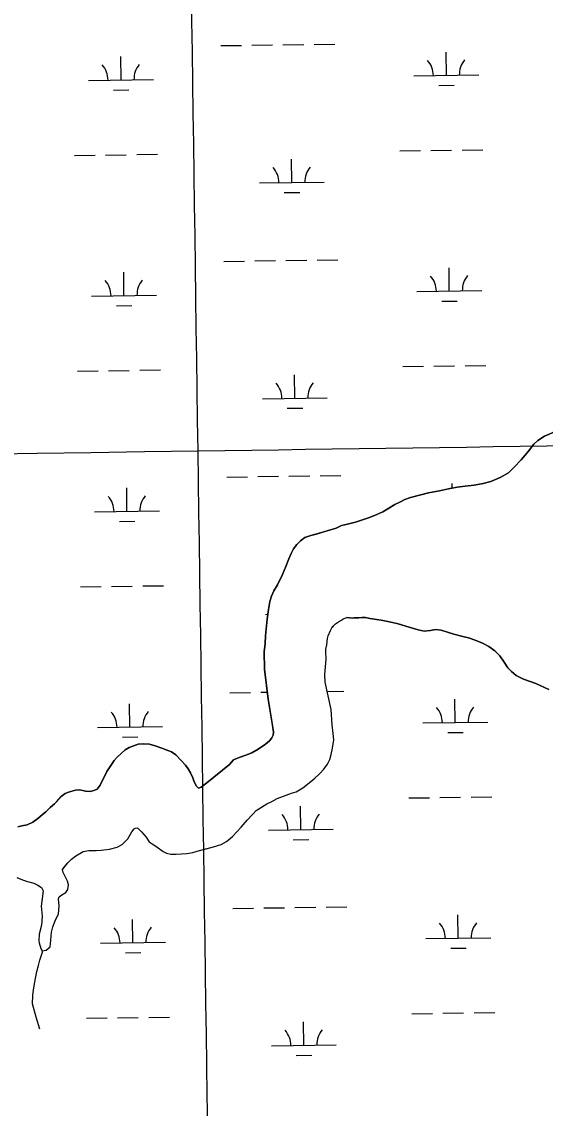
# Model space of a CAD drawing. Extents: x 3767014 to 3805179, y 361544 to 387384.
# Drawn here: x 3799965 to 3800772, y 378476 to 380151 of the extents above; entities that cross this region are included whole.
import ezdxf

# ---------------------------------------------------------------- set-up
doc = ezdxf.new("R2010")
doc.units = 0
for name, color, linetype in [('V-GRID-MAJR', 7, 'Continuous'), ('V-TOPO-SHOR', 7, 'Continuous'), ('V-WETL-SWMP', 7, 'Continuous')]:
    doc.layers.add(name, color=color, linetype=linetype)

msp = doc.modelspace()

# ---------------------------------------------------------------- linework, layer by layer
at = {"layer": 'V-GRID-MAJR'}
for points in [[(3800409.553, 367370.393), (3800323.181, 373429.512), (3800236.794, 379489.691), (3800150.407, 385549.872), (3800150.392, 385550.931)], [(3771088.411, 379085.847), (3773738.277, 379121.596), (3779038.002, 379193.674), (3784337.716, 379266.522), (3789637.419, 379340.141), (3794937.112, 379414.531), (3800236.794, 379489.691), (3802886.631, 379527.561)]]:
    msp.add_spline(points, degree=3, dxfattribs=at)
at = {"layer": 'V-TOPO-SHOR'}
for points in [[(3800449.628, 379370.229), (3800457.834, 379374.603), (3800467.134, 379376.633), (3800479.559, 379379.758), (3800488.859, 379383.039), (3800501.129, 379386.864), (3800512.774, 379391.317), (3800521.84, 379395.614), (3800531.843, 379401.942), (3800540.129, 379407.177), (3800548.96, 379411.16), (3800555.601, 379414.519), (3800564.746, 379417.955), (3800582.25, 379422.408), (3800592.488, 379424.984), (3800609.368, 379428.185), (3800623.357, 379431.152), (3800636.407, 379433.573), (3800648.755, 379435.289), (3800662.9, 379437.006), (3800676.655, 379439.193), (3800688.611, 379442.394), (3800702.992, 379448.409), (3800715.886, 379455.987), (3800724.484, 379464.269), (3800735.348, 379475.832), (3800746.369, 379489.037), (3800754.888, 379499.976), (3800760.829, 379505.837), (3800771.145, 379512.085), (3800790.37, 379520.521)], [(3800070.84, 378964.548), (3800077.651, 378966.193), (3800080.941, 378967.835), (3800085.639, 378974.176), (3800095.977, 378995.078), (3800101.38, 379003.061), (3800107.489, 379011.986), (3800112.187, 379017.153), (3800118.059, 379023.025), (3800124.168, 379028.426), (3800130.275, 379031.946), (3800134.502, 379033.824), (3800144.603, 379037.111), (3800152.823, 379038.049), (3800161.748, 379037.343), (3800170.672, 379034.758), (3800181.006, 379031.233), (3800187.817, 379028.649), (3800195.567, 379025.36), (3800202.379, 379020.66), (3800210.833, 379012.203), (3800217.171, 379004.921), (3800221.399, 378999.285), (3800225.155, 378992.942), (3800228.677, 378985.426), (3800231.024, 378979.083), (3800234.311, 378972.74), (3800237.6, 378969.687), (3800241.594, 378970.86), (3800250.284, 378977.67), (3800285.286, 379005.848), (3800291.629, 379013.129), (3800300.085, 379016.885), (3800310.419, 379020.172), (3800319.813, 379023.928), (3800329.445, 379029.564), (3800340.955, 379037.547), (3800346.828, 379042.243), (3800350.586, 379047.175), (3800352.702, 379051.169), (3800353.171, 379055.865), (3800351.528, 379066.434), (3800344.961, 379106.833), (3800339.095, 379153.106), (3800338.866, 379179.879), (3800340.277, 379192.327), (3800340.75, 379204.541), (3800342.396, 379219.574), (3800343.336, 379230.141), (3800345.452, 379245.174), (3800347.334, 379257.15), (3800349.919, 379265.606), (3800353.914, 379274.061), (3800359.317, 379282.986), (3800367.071, 379299.19), (3800372.004, 379311.404), (3800376.94, 379322.91), (3800380.465, 379331.599), (3800383.987, 379338.646), (3800389.156, 379345.456), (3800395.03, 379351.092), (3800401.606, 379356.257), (3800410.533, 379359.075), (3800419.223, 379361.422), (3800425.799, 379363.3), (3800432.142, 379365.414), (3800435.9, 379366.116), (3800449.628, 379370.229)], [(3799996.377, 378718.729), (3800002.719, 378719.434), (3800008.593, 378724.601), (3800009.533, 378735.168), (3800010.944, 378747.147), (3800012.591, 378755.837), (3800016.349, 378764.762), (3800021.518, 378775.801), (3800022.46, 378787.308), (3800021.286, 378798.583), (3800022.462, 378802.105), (3800026.456, 378805.159), (3800032.563, 378808.679), (3800036.087, 378813.142), (3800037.027, 378820.422), (3800035.149, 378826.294), (3800031.629, 378833.341), (3800028.575, 378839.215), (3800027.637, 378844.147), (3800030.455, 378847.669), (3800035.86, 378854.245), (3800041.732, 378859.879), (3800048.31, 378865.282), (3800059.348, 378871.856), (3800068.04, 378873.498), (3800079.55, 378873.496), (3800087.533, 378873.965), (3800100.218, 378875.372), (3800111.962, 378878.657), (3800119.949, 378882.651), (3800128.405, 378891.572), (3800134.748, 378902.142), (3800138.272, 378906.838), (3800140.386, 378907.542), (3800143.439, 378908.247), (3800149.78, 378902.373), (3800156.59, 378893.917), (3800161.521, 378886.634), (3800165.984, 378883.581), (3800173.029, 378879.116), (3800182.892, 378871.835), (3800188.059, 378869.484), (3800194.871, 378867.84), (3800203.089, 378867.602), (3800211.31, 378868.071), (3800219.531, 378868.776), (3800228.691, 378870.183), (3800239.028, 378873.47), (3800249.362, 378876.05), (3800260.401, 378878.866), (3800272.379, 378882.389), (3800280.836, 378887.085), (3800289.763, 378894.835), (3800296.574, 378902.113), (3800303.388, 378909.158), (3800312.551, 378919.961), (3800320.536, 378929.12), (3800326.643, 378934.99), (3800334.397, 378940.157), (3800342.851, 378945.086), (3800350.369, 378948.844), (3800359.061, 378953.774), (3800368.455, 378957.296), (3800380.669, 378961.522), (3800388.186, 378963.869), (3800398.286, 378970.209), (3800410.736, 378979.837), (3800416.843, 378985.002), (3800424.361, 378991.811), (3800430.94, 378998.857), (3800436.342, 379006.373), (3800440.1, 379013.889), (3800442.216, 379021.403), (3800444.096, 379031.033), (3800445.978, 379044.185), (3800445.276, 379053.579), (3800443.633, 379067.202), (3800441.993, 379090.691), (3800432.84, 379132.734), (3800432.373, 379144.949), (3800434.491, 379168.433), (3800433.788, 379179.474), (3800434.024, 379183.936), (3800435.199, 379190.277), (3800436.611, 379200.142), (3800437.551, 379204.369), (3800440.84, 379212.59), (3800442.955, 379216.817), (3800445.304, 379219.164), (3800448.827, 379222.687), (3800451.88, 379225.036), (3800454.934, 379227.149), (3800457.988, 379228.792), (3800460.572, 379230.436), (3800466.171, 379232.845)], [(3800777.867, 379121.798), (3800757.958, 379130.787), (3800738.67, 379137.684), (3800727.517, 379143.343), (3800720.314, 379149.309), (3800714.737, 379155.197), (3800708.927, 379163.718), (3800702.345, 379173.791), (3800694.755, 379181.307), (3800685.228, 379188.125), (3800675.545, 379193.24), (3800664.082, 379197.502), (3800654.166, 379201.377), (3800643.166, 379203.857), (3800631.314, 379207.191), (3800621.787, 379210.292), (3800611.717, 379213.159), (3800603.273, 379213.935), (3800595.447, 379212.621), (3800585.609, 379211.846), (3800576.235, 379213.552), (3800567.715, 379216.266), (3800557.49, 379219.289), (3800545.56, 379222.701), (3800536.885, 379224.87), (3800529.371, 379226.576), (3800518.991, 379228.747), (3800501.729, 379231.276), (3800495.007, 379232.449), (3800489.693, 379232.685), (3800484.536, 379232.138), (3800480.395, 379232.138), (3800477.503, 379232.062), (3800474.378, 379231.907), (3800470.781, 379232.14), (3800466.171, 379232.845)], [(3799958.562, 378909.842), (3799965.138, 378911.251), (3799973.124, 378913.129), (3799982.051, 378917.121), (3799989.803, 378922.755), (3799996.379, 378928.155), (3800001.781, 378932.854), (3800008.595, 378939.428), (3800015.407, 378945.299), (3800018.696, 378948.822), (3800025.743, 378956.571), (3800031.85, 378961.268), (3800036.784, 378963.379), (3800047.822, 378966.197), (3800054.634, 378967.135), (3800063.324, 378964.786), (3800070.84, 378964.548)], [(3799957.407, 378831.945), (3799965.863, 378828.186), (3799973.613, 378825.366), (3799983.476, 378823.015), (3799989.819, 378819.726), (3799995.219, 378816.437), (3799998.038, 378811.27), (3799996.155, 378798.822), (3799994.511, 378787.312), (3799996.151, 378772.28), (3799995.445, 378757.954), (3799991.685, 378744.567), (3799991.214, 378733.999), (3799991.916, 378730.943), (3799994.263, 378722.018), (3799996.377, 378718.729)], [(3799992.561, 378597.834), (3799986.927, 378616.388), (3799981.293, 378636.823), (3799981.766, 378649.976), (3799982.942, 378658.432), (3799985.057, 378670.175), (3799985.764, 378676.047), (3799987.879, 378686.614), (3799990.464, 378695.775), (3799992.813, 378704.465), (3799994.929, 378710.572), (3799996.809, 378716.443), (3799996.377, 378718.729)]]:
    msp.add_lwpolyline(points, dxfattribs=at)
at = {"layer": 'V-WETL-SWMP'}
for p, q in [((3800271.784, 380114.598), (3800303.781, 380115.042)), ((3800319.779, 380115.265), (3800351.776, 380115.709)), ((3800367.775, 380115.931), (3800399.772, 380116.376)), ((3800415.77, 380116.598), (3800447.767, 380117.043)), ((3800117.912, 380061.714), (3800117.412, 380097.71)), ((3800619.771, 380068.685), (3800619.271, 380104.682)), ((3800067.917, 380061.019), (3800167.907, 380062.408)), ((3800569.776, 380067.99), (3800669.766, 380069.379)), ((3800106.127, 380046.117), (3800130.125, 380046.451)), ((3800607.987, 380053.089), (3800631.984, 380053.422)), ((3800046.114, 379945.273), (3800078.111, 379945.718)), ((3800094.109, 379945.94), (3800126.106, 379946.384)), ((3800142.105, 379946.606), (3800174.102, 379947.051)), ((3800547.974, 379952.244), (3800579.971, 379952.689)), ((3800595.969, 379952.911), (3800627.966, 379953.356)), ((3800643.964, 379953.578), (3800675.961, 379954.022)), ((3800381.571, 379903.498), (3800381.071, 379939.495)), ((3800331.576, 379902.804), (3800431.566, 379904.193)), ((3800369.786, 379887.902), (3800393.784, 379888.236)), ((3800276.405, 379781.955), (3800308.402, 379782.399)), ((3800324.4, 379782.622), (3800356.397, 379783.066)), ((3800372.396, 379783.288), (3800404.392, 379783.733)), ((3800420.391, 379783.955), (3800452.388, 379784.4)), ((3800122.533, 379729.071), (3800122.032, 379765.067)), ((3800624.392, 379736.042), (3800623.892, 379772.039)), ((3800072.537, 379728.376), (3800172.528, 379729.765)), ((3800574.397, 379735.348), (3800674.387, 379736.737)), ((3800110.748, 379713.474), (3800134.746, 379713.808)), ((3800612.608, 379720.446), (3800636.605, 379720.779)), ((3800050.735, 379612.63), (3800082.732, 379613.075)), ((3800098.73, 379613.297), (3800130.727, 379613.741)), ((3800146.726, 379613.964), (3800178.723, 379614.408)), ((3800386.192, 379570.856), (3800385.692, 379606.852)), ((3800552.595, 379619.602), (3800584.591, 379620.046)), ((3800600.59, 379620.268), (3800632.587, 379620.713)), ((3800648.585, 379620.935), (3800680.582, 379621.379)), ((3800336.196, 379570.161), (3800436.187, 379571.55)), ((3800374.407, 379555.259), (3800398.405, 379555.593)), ((3800760.829, 379505.836), (3800754.888, 379499.976)), ((3800771.145, 379512.086), (3800760.829, 379505.836)), ((3800790.37, 379520.522), (3800771.145, 379512.086)), ((3800746.369, 379489.037), (3800735.348, 379475.832)), ((3800754.888, 379499.976), (3800746.369, 379489.037)), ((3800735.348, 379475.832), (3800724.484, 379464.269)), ((3800715.886, 379455.987), (3800702.991, 379448.409)), ((3800724.484, 379464.269), (3800715.886, 379455.987)), ((3800281.026, 379449.312), (3800313.023, 379449.757)), ((3800329.021, 379449.979), (3800361.018, 379450.423)), ((3800377.016, 379450.646), (3800409.013, 379451.09)), ((3800425.012, 379451.312), (3800457.009, 379451.757)), ((3800628.614, 379432.127), (3800628.513, 379439.396)), ((3800676.654, 379439.192), (3800662.9, 379437.006)), ((3800688.611, 379442.394), (3800676.654, 379439.192)), ((3800702.991, 379448.409), (3800688.611, 379442.394)), ((3800127.153, 379396.428), (3800126.653, 379432.424)), ((3800592.488, 379424.984), (3800564.745, 379417.956)), ((3800609.368, 379428.185), (3800592.488, 379424.984)), ((3800623.357, 379431.152), (3800609.368, 379428.185)), ((3800636.408, 379433.573), (3800623.357, 379431.152)), ((3800648.755, 379435.29), (3800636.408, 379433.573)), ((3800662.9, 379437.006), (3800648.755, 379435.29)), ((3800540.128, 379407.176), (3800521.84, 379395.613)), ((3800548.959, 379411.16), (3800540.128, 379407.176)), ((3800555.602, 379414.519), (3800548.959, 379411.16)), ((3800564.745, 379417.956), (3800555.602, 379414.519)), ((3800077.158, 379395.733), (3800177.149, 379397.122)), ((3800512.774, 379391.317), (3800501.129, 379386.865)), ((3800521.84, 379395.613), (3800512.774, 379391.317)), ((3800115.369, 379380.832), (3800139.367, 379381.165)), ((3800457.834, 379374.603), (3800449.628, 379370.228)), ((3800467.134, 379376.633), (3800457.834, 379374.603)), ((3800479.56, 379379.757), (3800467.134, 379376.633)), ((3800488.86, 379383.038), (3800479.56, 379379.757)), ((3800501.129, 379386.865), (3800488.86, 379383.038)), ((3800401.607, 379356.258), (3800395.03, 379351.092)), ((3800410.533, 379359.075), (3800401.607, 379356.258)), ((3800425.8, 379363.3), (3800410.533, 379359.075)), ((3800432.142, 379365.413), (3800425.8, 379363.3)), ((3800435.9, 379366.117), (3800432.142, 379365.413)), ((3800449.628, 379370.228), (3800435.9, 379366.117)), ((3800383.988, 379338.646), (3800380.464, 379331.6)), ((3800389.157, 379345.456), (3800383.988, 379338.646)), ((3800395.03, 379351.092), (3800389.157, 379345.456)), ((3800376.94, 379322.91), (3800372.005, 379311.403)), ((3800380.464, 379331.6), (3800376.94, 379322.91)), ((3800372.005, 379311.403), (3800367.071, 379299.19)), ((3800367.071, 379299.19), (3800359.317, 379282.985)), ((3800055.356, 379279.987), (3800087.353, 379280.432)), ((3800103.351, 379280.654), (3800135.348, 379281.098)), ((3800151.346, 379281.321), (3800183.343, 379281.765)), ((3800353.914, 379274.061), (3800349.919, 379265.606)), ((3800359.317, 379282.985), (3800353.914, 379274.061)), ((3800347.334, 379257.151), (3800345.453, 379245.173)), ((3800349.919, 379265.606), (3800347.334, 379257.151)), ((3800340.817, 379237.518), (3800344.382, 379237.568)), ((3800345.453, 379245.173), (3800343.337, 379230.142)), ((3800343.337, 379230.142), (3800342.396, 379219.573)), ((3800442.955, 379216.817), (3800448.827, 379222.687)), ((3800448.827, 379222.687), (3800451.881, 379225.035)), ((3800451.881, 379225.035), (3800454.935, 379227.149)), ((3800454.935, 379227.149), (3800457.988, 379228.792)), ((3800457.988, 379228.792), (3800460.572, 379230.436)), ((3800460.572, 379230.436), (3800466.172, 379232.845)), ((3800466.172, 379232.845), (3800470.782, 379232.141)), ((3800470.782, 379232.141), (3800474.377, 379231.906)), ((3800474.377, 379231.906), (3800480.394, 379232.139)), ((3800480.394, 379232.139), (3800484.536, 379232.139)), ((3800484.536, 379232.139), (3800489.693, 379232.685)), ((3800489.693, 379232.685), (3800495.007, 379232.449)), ((3800495.007, 379232.449), (3800501.728, 379231.276)), ((3800501.728, 379231.276), (3800518.991, 379228.747)), ((3800518.991, 379228.747), (3800529.371, 379226.576)), ((3800529.371, 379226.576), (3800536.885, 379224.87)), ((3800536.885, 379224.87), (3800545.561, 379222.7)), ((3800545.561, 379222.7), (3800567.715, 379216.266)), ((3800340.749, 379204.541), (3800340.277, 379192.328)), ((3800342.396, 379219.573), (3800340.749, 379204.541)), ((3800436.61, 379200.142), (3800437.55, 379204.369)), ((3800437.55, 379204.369), (3800440.84, 379212.589)), ((3800440.84, 379212.589), (3800442.955, 379216.817)), ((3800567.715, 379216.266), (3800576.236, 379213.553)), ((3800576.236, 379213.553), (3800585.609, 379211.847)), ((3800585.609, 379211.847), (3800595.448, 379212.62)), ((3800595.448, 379212.62), (3800603.272, 379213.936)), ((3800603.272, 379213.936), (3800611.716, 379213.16)), ((3800611.716, 379213.16), (3800621.786, 379210.292)), ((3800621.786, 379210.292), (3800631.314, 379207.192)), ((3800631.314, 379207.192), (3800643.166, 379203.858)), ((3800643.166, 379203.858), (3800654.166, 379201.378)), ((3800340.277, 379192.328), (3800338.866, 379179.88)), ((3800434.024, 379183.936), (3800435.199, 379190.277)), ((3800435.199, 379190.277), (3800436.61, 379200.142)), ((3800654.166, 379201.378), (3800664.081, 379197.503)), ((3800664.081, 379197.503), (3800675.545, 379193.24)), ((3800675.545, 379193.24), (3800685.228, 379188.125)), ((3800685.228, 379188.125), (3800694.755, 379181.307)), ((3800338.866, 379179.88), (3800339.096, 379153.105)), ((3800433.788, 379179.473), (3800434.024, 379183.936)), ((3800434.491, 379168.434), (3800433.788, 379179.473)), ((3800694.755, 379181.307), (3800702.345, 379173.791)), ((3800702.345, 379173.791), (3800708.928, 379163.719)), ((3800339.096, 379153.105), (3800344.96, 379106.834)), ((3800432.373, 379144.948), (3800434.491, 379168.434)), ((3800708.928, 379163.719), (3800714.737, 379155.197)), ((3800714.737, 379155.197), (3800720.314, 379149.308)), ((3800432.841, 379132.734), (3800432.373, 379144.948)), ((3800720.314, 379149.308), (3800727.517, 379143.342)), ((3800727.517, 379143.342), (3800738.671, 379137.685)), ((3800738.671, 379137.685), (3800757.959, 379130.787)), ((3800441.993, 379090.69), (3800432.841, 379132.734)), ((3800757.959, 379130.787), (3800777.867, 379121.798)), ((3800285.646, 379116.669), (3800317.643, 379117.114)), ((3800333.642, 379117.336), (3800343.612, 379117.474)), ((3800344.96, 379106.834), (3800353.171, 379055.865)), ((3800435.884, 379118.756), (3800461.629, 379119.114)), ((3800633.634, 379070.756), (3800633.134, 379106.753)), ((3800131.774, 379063.785), (3800131.274, 379099.781)), ((3800443.633, 379067.203), (3800441.993, 379090.69)), ((3800583.639, 379070.062), (3800683.629, 379071.451)), ((3800081.779, 379063.09), (3800181.769, 379064.479)), ((3800353.171, 379055.865), (3800352.701, 379051.168)), ((3800445.275, 379053.58), (3800443.633, 379067.203)), ((3800445.978, 379044.185), (3800445.275, 379053.58)), ((3800621.849, 379055.16), (3800645.847, 379055.493)), ((3800119.99, 379048.189), (3800143.987, 379048.522)), ((3800144.602, 379037.111), (3800134.502, 379033.825)), ((3800152.823, 379038.049), (3800144.602, 379037.111)), ((3800161.748, 379037.343), (3800152.823, 379038.049)), ((3800170.672, 379034.758), (3800161.748, 379037.343)), ((3800340.955, 379037.547), (3800329.445, 379029.564)), ((3800346.828, 379042.244), (3800340.955, 379037.547)), ((3800350.586, 379047.175), (3800346.828, 379042.244)), ((3800352.701, 379051.168), (3800350.586, 379047.175)), ((3800444.097, 379031.033), (3800445.978, 379044.185)), ((3800118.059, 379023.024), (3800112.186, 379017.153)), ((3800124.167, 379028.425), (3800118.059, 379023.024)), ((3800130.274, 379031.947), (3800124.167, 379028.425)), ((3800134.502, 379033.825), (3800130.274, 379031.947)), ((3800181.006, 379031.233), (3800170.672, 379034.758)), ((3800187.817, 379028.649), (3800181.006, 379031.233)), ((3800195.567, 379025.359), (3800187.817, 379028.649)), ((3800202.378, 379020.66), (3800195.567, 379025.359)), ((3800210.832, 379012.204), (3800202.378, 379020.66)), ((3800310.419, 379020.172), (3800300.084, 379016.886)), ((3800319.814, 379023.928), (3800310.419, 379020.172)), ((3800329.445, 379029.564), (3800319.814, 379023.928)), ((3800440.101, 379013.888), (3800442.216, 379021.403)), ((3800442.216, 379021.403), (3800444.097, 379031.033)), ((3800107.488, 379011.986), (3800095.976, 378995.078)), ((3800112.186, 379017.153), (3800107.488, 379011.986)), ((3800217.172, 379004.921), (3800210.832, 379012.204)), ((3800221.399, 378999.284), (3800217.172, 379004.921)), ((3800285.285, 379005.849), (3800250.284, 378977.671)), ((3800291.628, 379013.129), (3800285.285, 379005.849)), ((3800300.084, 379016.886), (3800291.628, 379013.129)), ((3800430.939, 378998.857), (3800436.342, 379006.372)), ((3800436.342, 379006.372), (3800440.101, 379013.888)), ((3800095.976, 378995.078), (3800085.638, 378974.176)), ((3800225.155, 378992.942), (3800221.399, 378999.284)), ((3800228.677, 378985.425), (3800225.155, 378992.942)), ((3800231.025, 378979.083), (3800228.677, 378985.425)), ((3800416.844, 378985.002), (3800424.361, 378991.812)), ((3800424.361, 378991.812), (3800430.939, 378998.857)), ((3800085.638, 378974.176), (3800080.94, 378967.835)), ((3800234.312, 378972.741), (3800231.025, 378979.083)), ((3800237.6, 378969.687), (3800234.312, 378972.741)), ((3800241.593, 378970.861), (3800237.6, 378969.687)), ((3800250.284, 378977.671), (3800241.593, 378970.861)), ((3800388.186, 378963.869), (3800398.286, 378970.209)), ((3800398.286, 378970.209), (3800410.736, 378979.836)), ((3800410.736, 378979.836), (3800416.844, 378985.002)), ((3800025.743, 378956.571), (3800015.407, 378945.299)), ((3800031.85, 378961.267), (3800025.743, 378956.571)), ((3800036.783, 378963.38), (3800031.85, 378961.267)), ((3800047.823, 378966.197), (3800036.783, 378963.38)), ((3800054.634, 378967.135), (3800047.823, 378966.197)), ((3800063.324, 378964.785), (3800054.634, 378967.135)), ((3800070.84, 378964.549), (3800063.324, 378964.785)), ((3800077.651, 378966.192), (3800070.84, 378964.549)), ((3800080.94, 378967.835), (3800077.651, 378966.192)), ((3800350.369, 378948.844), (3800359.06, 378953.774)), ((3800359.06, 378953.774), (3800368.455, 378957.296)), ((3800368.455, 378957.296), (3800380.67, 378961.522)), ((3800380.67, 378961.522), (3800388.186, 378963.869)), ((3800561.836, 378954.316), (3800593.833, 378954.76)), ((3800609.832, 378954.983), (3800641.828, 378955.427)), ((3800657.827, 378955.649), (3800689.824, 378956.094)), ((3800008.594, 378939.428), (3800001.782, 378932.853)), ((3800015.407, 378945.299), (3800008.594, 378939.428)), ((3800320.537, 378929.12), (3800326.644, 378934.99)), ((3800326.644, 378934.99), (3800334.396, 378940.156)), ((3800334.396, 378940.156), (3800342.852, 378945.087)), ((3800342.852, 378945.087), (3800350.369, 378948.844)), ((3800395.433, 378905.57), (3800394.933, 378941.566)), ((3799989.802, 378922.755), (3799982.05, 378917.12)), ((3799996.379, 378928.156), (3799989.802, 378922.755)), ((3800001.782, 378932.853), (3799996.379, 378928.156)), ((3800303.388, 378909.158), (3800312.55, 378919.961)), ((3800312.55, 378919.961), (3800320.537, 378929.12)), ((3799965.138, 378911.251), (3799958.562, 378909.843)), ((3799973.124, 378913.129), (3799965.138, 378911.251)), ((3799982.05, 378917.12), (3799973.124, 378913.129)), ((3800128.405, 378891.573), (3800134.748, 378902.141)), ((3800134.748, 378902.141), (3800138.272, 378906.838)), ((3800138.272, 378906.838), (3800140.386, 378907.542)), ((3800140.386, 378907.542), (3800143.44, 378908.246)), ((3800143.44, 378908.246), (3800149.78, 378902.374)), ((3800149.78, 378902.374), (3800156.59, 378893.917)), ((3800289.763, 378894.834), (3800296.575, 378902.113)), ((3800296.575, 378902.113), (3800303.388, 378909.158)), ((3800345.438, 378904.875), (3800445.428, 378906.264)), ((3800119.948, 378882.65), (3800128.405, 378891.573)), ((3800156.59, 378893.917), (3800161.521, 378886.635)), ((3800161.521, 378886.635), (3800165.983, 378883.581)), ((3800272.38, 378882.388), (3800280.836, 378887.084)), ((3800280.836, 378887.084), (3800289.763, 378894.834)), ((3800383.649, 378889.974), (3800407.646, 378890.307)), ((3800048.309, 378865.281), (3800059.349, 378871.856)), ((3800059.349, 378871.856), (3800068.04, 378873.498)), ((3800068.04, 378873.498), (3800079.549, 378873.496)), ((3800079.549, 378873.496), (3800087.534, 378873.965)), ((3800087.534, 378873.965), (3800100.218, 378875.372)), ((3800100.218, 378875.372), (3800111.962, 378878.658)), ((3800111.962, 378878.658), (3800119.948, 378882.65)), ((3800165.983, 378883.581), (3800173.029, 378879.117)), ((3800173.029, 378879.117), (3800182.892, 378871.835)), ((3800182.892, 378871.835), (3800188.059, 378869.485)), ((3800188.059, 378869.485), (3800194.87, 378867.84)), ((3800194.87, 378867.84), (3800203.09, 378867.603)), ((3800203.09, 378867.603), (3800211.311, 378868.072)), ((3800211.311, 378868.072), (3800219.531, 378868.775)), ((3800219.531, 378868.775), (3800228.692, 378870.183)), ((3800228.692, 378870.183), (3800239.027, 378873.469)), ((3800239.027, 378873.469), (3800260.401, 378878.867)), ((3800260.401, 378878.867), (3800272.38, 378882.388)), ((3800027.637, 378844.146), (3800035.859, 378854.245)), ((3800035.859, 378854.245), (3800041.732, 378859.88)), ((3800041.732, 378859.88), (3800048.309, 378865.281)), ((3800028.575, 378839.214), (3800027.637, 378844.146)), ((3800035.15, 378826.295), (3800028.575, 378839.214)), ((3799957.408, 378831.945), (3799965.863, 378828.186)), ((3799965.863, 378828.186), (3799973.613, 378825.366)), ((3799973.613, 378825.366), (3799983.477, 378823.016)), ((3799983.477, 378823.016), (3799989.818, 378819.726)), ((3799989.818, 378819.726), (3799995.22, 378816.437)), ((3800037.028, 378820.423), (3800035.15, 378826.295)), ((3800036.087, 378813.142), (3800037.028, 378820.423)), ((3799998.037, 378811.269), (3799994.51, 378787.313)), ((3799995.22, 378816.437), (3799998.037, 378811.269)), ((3800021.287, 378798.582), (3800022.462, 378802.105)), ((3800022.462, 378802.105), (3800026.456, 378805.158)), ((3800026.456, 378805.158), (3800032.563, 378808.68)), ((3800032.563, 378808.68), (3800036.087, 378813.142)), ((3799994.51, 378787.313), (3799996.152, 378772.281)), ((3800022.46, 378787.308), (3800021.287, 378798.582)), ((3800021.518, 378775.8), (3800022.46, 378787.308)), ((3800290.267, 378784.026), (3800322.264, 378784.471)), ((3800338.263, 378784.693), (3800370.26, 378785.137)), ((3800386.258, 378785.36), (3800418.255, 378785.804)), ((3800434.253, 378786.026), (3800466.25, 378786.471)), ((3799996.152, 378772.281), (3799995.445, 378757.954)), ((3800016.349, 378764.762), (3800021.518, 378775.8)), ((3800638.255, 378738.113), (3800637.755, 378774.11)), ((3799995.445, 378757.954), (3799991.684, 378744.567)), ((3800010.944, 378747.147), (3800012.59, 378755.837)), ((3800012.59, 378755.837), (3800016.349, 378764.762)), ((3800136.395, 378731.142), (3800135.895, 378767.138)), ((3799991.684, 378744.567), (3799991.213, 378733.998)), ((3799991.213, 378733.998), (3799991.917, 378730.944)), ((3800008.592, 378724.6), (3800009.533, 378735.169)), ((3800009.533, 378735.169), (3800010.944, 378747.147)), ((3800588.259, 378737.419), (3800688.25, 378738.808)), ((3799991.917, 378730.944), (3799994.264, 378722.019)), ((3799994.264, 378722.019), (3799996.377, 378718.73)), ((3799996.377, 378718.73), (3800002.719, 378719.434)), ((3800002.719, 378719.434), (3800008.592, 378724.6)), ((3800086.4, 378730.447), (3800186.39, 378731.836)), ((3800626.47, 378722.517), (3800650.468, 378722.851)), ((3800124.61, 378715.546), (3800148.608, 378715.879)), ((3800160.588, 378616.035), (3800192.585, 378616.479)), ((3800566.457, 378621.673), (3800598.454, 378622.117)), ((3800614.452, 378622.34), (3800646.449, 378622.784)), ((3800662.448, 378623.006), (3800694.445, 378623.451)), ((3800064.597, 378614.701), (3800096.594, 378615.146)), ((3800112.593, 378615.368), (3800144.59, 378615.813)), ((3800400.054, 378572.927), (3800399.554, 378608.923)), ((3800350.059, 378572.232), (3800450.049, 378573.621)), ((3800388.269, 378557.331), (3800412.267, 378557.664))]:
    msp.add_line(p, q, dxfattribs=at)
for centre, start, end in [((3800564.527, 380068.392), 0.024037, 41.567696), ((3800675.002, 380069.927), 140.024034, 181.567693), ((3800062.667, 380061.421), 0.024037, 41.567696), ((3800173.143, 380062.956), 140.024034, 181.567693), ((3800326.327, 379903.206), 0.024037, 41.567696), ((3800436.802, 379904.741), 140.024034, 181.567693), ((3800569.148, 379735.75), 0.024037, 41.567696), ((3800679.623, 379737.284), 140.024034, 181.567693), ((3800067.288, 379728.778), 0.024037, 41.567696), ((3800177.764, 379730.313), 140.024034, 181.567693), ((3800330.947, 379570.563), 0.024037, 41.567696), ((3800441.423, 379572.098), 140.024034, 181.567693), ((3800573.769, 379403.107), 41.460221, 41.567696), ((3800071.909, 379396.135), 0.024037, 41.567696), ((3800182.384, 379397.67), 140.024034, 181.567693), ((3800076.53, 379063.492), 0.024037, 41.567696), ((3800187.005, 379065.027), 140.024034, 181.567693), ((3800578.39, 379070.464), 0.024037, 41.567696), ((3800688.865, 379071.998), 140.024034, 181.567693), ((3800340.189, 378905.277), 0.024037, 41.567696), ((3800450.664, 378906.812), 140.024034, 181.567693), ((3800081.151, 378730.849), 0.024037, 41.567696), ((3800191.626, 378732.384), 140.024034, 181.567693), ((3800583.01, 378737.821), 0.024037, 41.567696), ((3800693.486, 378739.355), 140.024034, 181.567693), ((3800344.81, 378572.634), 0.024037, 41.567696), ((3800455.285, 378574.169), 140.024034, 181.567693)]:
    msp.add_arc(centre, 35.246, start, end, dxfattribs=at)

doc.saveas('drawing.dxf')
